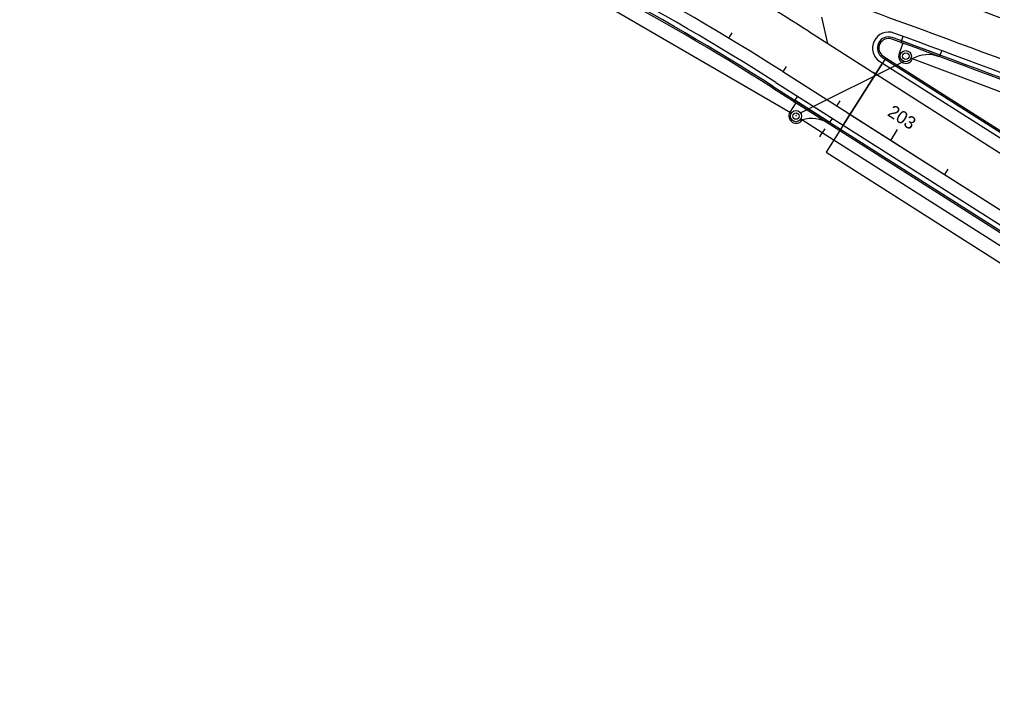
# Model space of a CAD drawing. Extents: x 468143 to 491361, y 1438528 to 1468730.
# Drawn here: x 487037.7 to 487342.4, y 1467031.9 to 1467246.7 of the extents above; entities that cross this region are included whole.
import ezdxf

# ---------------------------------------------------------------- set-up
doc = ezdxf.new("R2010")
doc.units = 0
doc.layers.add('Default', color=7, linetype='Continuous')
doc.layers.add('Xreference_dp', color=7, linetype='Continuous')

# ---------------------------------------------------------------- blocks, each defined once
blk = doc.blocks.new('POINT_DISPLAY')
at = {"layer": 'Default'}
blk.add_line((0, 0), (0, 0), dxfattribs=at)
blk = doc.blocks.new('InltCurb1_35')
at = {"layer": 'Default'}
for p, q in [((2.25, 2), (2.25, 5.5)), ((-10, 2), (-10, 0)), ((-10, 1.5), (3, 1.5)), ((3, 2), (2.25, 2)), ((3, 0), (3, 2))]:
    blk.add_line(p, q, dxfattribs=at)
for radius in [1.75, 1]:
    blk.add_circle((0, 5.5), radius, dxfattribs=at)
for centre, radius, start, end in [((0, 5.5), 2.25, 0, 180), ((-9.85, 12), 10, 269.1432, 319.4677)]:
    blk.add_arc(centre, radius, start, end, dxfattribs=at)
for p in [(-1.6, 6.2), (-1.22, 6.76), (-0.66, 7.12), (0, 7.75), (0, 7.25), (0, 7.25), (0.7, 7.1), (1.26, 6.72), (1.62, 6.16), (-1.75, 5.5), (-1.75, 5.5), (-1.62, 4.84), (-1.26, 4.28), (-0.7, 3.9), (0, 5.5), (0, 5.5), (0, 3.75), (0, 3.75), (0.66, 3.88), (1.22, 4.24), (1.6, 4.8), (1.75, 5.5), (1.75, 5.5), (0, 0), (0, 0)]:
    blk.add_blockref('POINT_DISPLAY', p, dxfattribs=at)

msp = doc.modelspace()

# ---------------------------------------------------------------- linework, layer by layer
at = {"layer": 'Xreference_dp'}
for p, q in [((487279.42, 1467217.41), (487205.88, 1467260.11)), ((487290.84, 1467239.2), (487289, 1467247.51)), ((487284.78, 1467243.06), (487305.85, 1467229.66)), ((487259.82, 1467240.87), (487260.85, 1467242.58)), ((487307.97, 1467234.83), (487308.8, 1467234.3)), ((487309.07, 1467234.72), (487307.99, 1467233.04)), ((487309.07, 1467234.72), (487307.99, 1467233.04)), ((487308.24, 1467235.25), (487309.07, 1467234.72)), ((487308.8, 1467234.3), (487566.29, 1467070.56)), ((487309.07, 1467234.72), (487566.55, 1467070.98)), ((487316.92, 1467234.65), (487387.74, 1467207.88)), ((487276.82, 1467230.34), (487277.89, 1467232.03)), ((487314.67, 1467233.61), (487282.35, 1467217.45)), ((487307.99, 1467233.04), (487295.65, 1467213.63)), ((487295.65, 1467213.63), (487307.99, 1467233.04)), ((487307.16, 1467233.56), (487307.99, 1467233.04)), ((487307.99, 1467233.04), (487708.93, 1466978.07)), ((487276.73, 1467230.4), (487829.84, 1466878.67)), ((487305.02, 1467230.19), (487766.73, 1466936.58)), ((487273.51, 1467225.34), (487294.58, 1467211.94)), ((487273.78, 1467225.76), (487294.85, 1467212.36)), ((487274.58, 1467227.03), (487295.65, 1467213.63)), ((487274.58, 1467227.03), (487294.82, 1467214.16)), ((487293.7, 1467219.61), (487294.77, 1467221.3)), ((487280.9, 1467216.48), (487280.9, 1467216.56)), ((487280.9, 1467216.48), (487280.97, 1467216.52)), ((487280.9, 1467216.48), (487280.92, 1467216.52)), ((487280.95, 1467216.54), (487280.96, 1467216.54)), ((487280.99, 1467216.58), (487280.98, 1467216.64)), ((487281, 1467216.68), (487281.02, 1467216.69)), ((487281.04, 1467216.7), (487281.05, 1467216.72)), ((487289.13, 1467211.26), (487282.38, 1467215.54)), ((487296.97, 1467217.53), (487758.68, 1466923.92)), ((487289.94, 1467212.52), (487289.13, 1467211.26)), ((487295.65, 1467213.63), (487294.58, 1467211.94)), ((487295.65, 1467213.63), (487294.58, 1467211.94)), ((487295.65, 1467213.63), (487790.32, 1466899.06)), ((487288.33, 1467209.99), (487289.13, 1467211.26)), ((487472.56, 1467094.61), (487289.13, 1467211.26)), ((487294.58, 1467211.94), (487290.29, 1467205.19)), ((487294.58, 1467211.94), (487628.01, 1466999.9)), ((487294.85, 1467212.36), (487628.28, 1467000.33)), ((487310.57, 1467208.88), (487312.72, 1467212.25)), ((487290.29, 1467205.19), (487623.72, 1466993.15)), ((487327.45, 1467198.15), (487328.52, 1467199.83))]:
    msp.add_line(p, q, dxfattribs=at)
for centre, radius, start, end in [((486023.86, 1463709.86), 3800, 66.68453, 72.73052), ((486837.51, 1466539.72), 818.51, 57.54696, 75.73928), ((486837.51, 1466539.72), 814.51, 57.54696, 75.73928), ((486837.51, 1466539.72), 814.51, 57.54696, 75.73928), ((486837.51, 1466539.72), 812.51, 57.54696, 75.73928), ((486837.51, 1466539.72), 813.01, 57.54696, 75.73928), ((486023.86, 1463709.86), 3788, 66.09315, 72.73052), ((486023.86, 1463709.86), 3776, 66.11865, 72.73052), ((485288.17, 1462318.17), 5374.55, 66.0273, 67.70446), ((486236.65, 1464294.69), 3179.16, 66.0273, 70.00614), ((486023.86, 1463709.86), 3764, 69.97233, 71.33864), ((486837.51, 1466539.72), 833.51, 57.54696, 62.04513), ((486023.86, 1463709.86), 3764, 66.0273, 69.97233), ((487309.85, 1467237.78), 5, 69.9723, 237.547), ((487309.85, 1467237.78), 3.5, 69.9723, 237.547), ((487309.85, 1467237.78), 3, 69.9723, 237.547), ((486023.86, 1463709.86), 3758, 66.0273, 69.97233), ((486023.86, 1463709.86), 3758.5, 66.0273, 69.97233), ((486023.86, 1463709.86), 3760, 66.0273, 69.97233)]:
    msp.add_arc(centre, radius, start, end, dxfattribs=at)
for centre, major_axis, start_param, end_param in [((487280.99, 1467216.48), (-0.0609, 0.0387), 5.759586, 6.283185), ((487280.92, 1467216.59), (-0.0609, 0.0387), 2.617994, 3.665191), ((487281.04, 1467216.63), (0.0609, -0.0387), 2.617994, 3.665191), ((487280.98, 1467216.74), (0.0609, -0.0387), 5.759586, 6.283185)]:
    msp.add_ellipse(centre, major_axis=major_axis, ratio=0.666667, start_param=start_param, end_param=end_param, dxfattribs=at)

# ---------------------------------------------------------------- block references
for p, rotation in [((487317.19, 1467240.41), 159.6763856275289), ((487283.84, 1467221.12), 147.61725101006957)]:
    msp.add_blockref('InltCurb1_35', p, dxfattribs=dict(at, rotation=rotation))

# ---------------------------------------------------------------- texts
msp.add_text('203', height=4, rotation=327.547, dxfattribs=at).set_placement((487309.25, 1467216.83))

doc.saveas('drawing.dxf')
